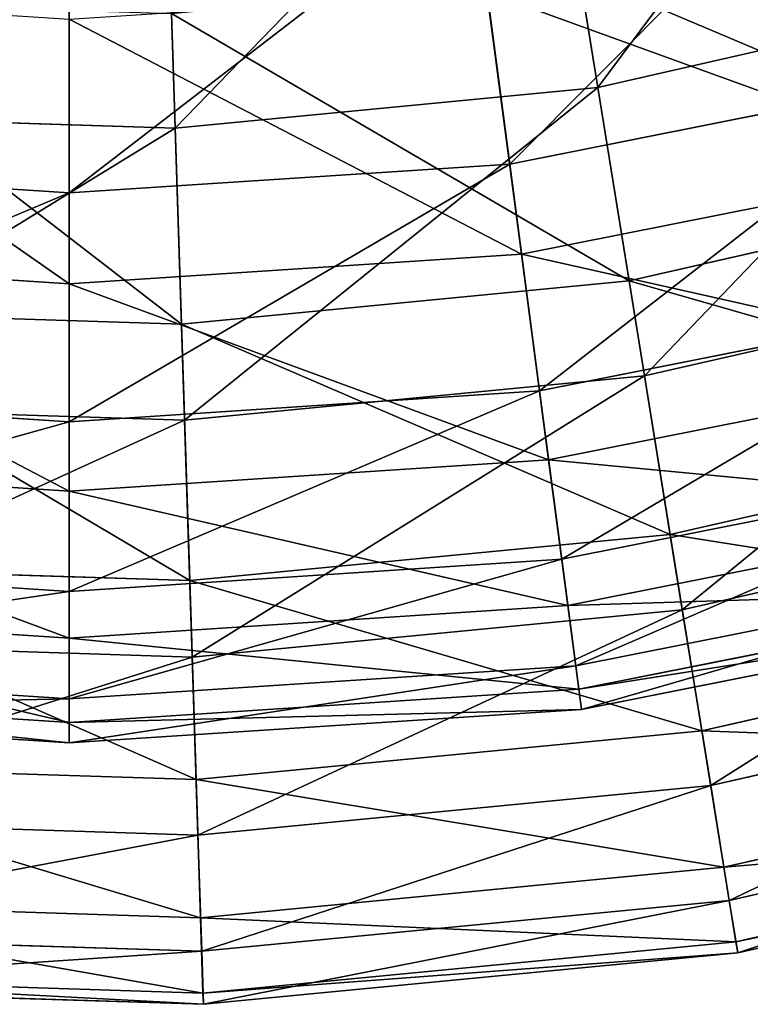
# Model space of a CAD drawing. Extents: x 1 to 199, y -10 to 2.
# Tile 669 of 1056: x 115.72 to 116.76, y -10.15 to -8.74. Entities that reach past the tile are written whole.
import ezdxf

# ---------------------------------------------------------------- set-up
doc = ezdxf.new("R2010")
doc.units = 0
doc.header["$LTSCALE"] = 2.54
doc.layers.get('0').update_dxf_attribs({"color": 13, "linetype": 'CONTINUOUS'})

# ---------------------------------------------------------------- blocks, each defined once
blk = doc.blocks.new('SLING-V-10355_STL')
at = {"color": 0}
for p, q in [((116.545, -8.8342, 10.3778), (116.4666, -8.3494, 10.9356)), ((116.545, -8.8342, 10.3778), (116.4666, -8.3494, 10.9356)), ((115.9404, -8.8925, 10.3778), (115.9247, -8.4017, 10.9356)), ((115.9404, -8.8925, 10.3778), (115.9247, -8.4017, 10.9356)), ((116.3658, -8.5399, 3.1311), (116.419, -8.9439, 3.7454)), ((116.3658, -8.5399, 3.1311), (116.419, -8.9439, 3.7454)), ((115.7885, -8.5778, 3.1311), (115.7885, -8.9852, 3.7454)), ((115.7885, -8.5778, 3.1311), (115.7885, -8.9852, 3.7454)), ((116.5188, -8.6723, 2.8191), (116.5898, -9.1112, 3.4145)), ((116.5188, -8.6723, 2.8191), (116.5898, -9.1112, 3.4145)), ((116.436, -9.073, 9.4018), (116.3865, -8.6975, 10.0342)), ((116.436, -9.073, 9.4018), (116.3865, -8.6975, 10.0342)), ((116.545, -8.8342, 10.3778), (117.1372, -8.699, 10.3778)), ((116.545, -8.8342, 10.3778), (117.1372, -8.699, 10.3778)), ((115.7885, -9.1154, 9.4018), (115.7885, -8.7367, 10.0342)), ((115.7885, -9.1154, 9.4018), (115.7885, -8.7367, 10.0342)), ((115.9351, -8.7286, 2.8191), (115.9494, -9.173, 3.4145)), ((115.9351, -8.7286, 2.8191), (115.9494, -9.173, 3.4145)), ((116.419, -8.9439, 3.7454), (117.0387, -8.8206, 3.7454)), ((116.419, -8.9439, 3.7454), (117.0387, -8.8206, 3.7454)), ((115.9404, -8.8925, 10.3778), (116.545, -8.8342, 10.3778)), ((115.9404, -8.8925, 10.3778), (116.545, -8.8342, 10.3778)), ((116.6118, -9.2471, 9.7637), (116.545, -8.8342, 10.3778)), ((116.6118, -9.2471, 9.7637), (116.545, -8.8342, 10.3778)), ((115.3333, -8.873, 10.3778), (115.9404, -8.8925, 10.3778)), ((115.3333, -8.873, 10.3778), (115.9404, -8.8925, 10.3778)), ((115.9538, -9.3106, 9.7637), (115.9404, -8.8925, 10.3778)), ((115.9538, -9.3106, 9.7637), (115.9404, -8.8925, 10.3778)), ((115.158, -8.9439, 3.7454), (115.7885, -8.9852, 3.7454)), ((115.158, -8.9439, 3.7454), (115.7885, -8.9852, 3.7454)), ((115.7885, -8.9852, 3.7454), (116.419, -8.9439, 3.7454)), ((115.7885, -8.9852, 3.7454), (116.419, -8.9439, 3.7454)), ((116.419, -8.9439, 3.7454), (116.4617, -9.2687, 4.4057)), ((116.419, -8.9439, 3.7454), (116.4617, -9.2687, 4.4057)), ((116.436, -9.073, 9.4018), (117.0724, -8.9464, 9.4018)), ((116.436, -9.073, 9.4018), (117.0724, -8.9464, 9.4018)), ((116.5898, -9.1112, 3.4145), (117.217, -8.968, 3.4145)), ((116.5898, -9.1112, 3.4145), (117.217, -8.968, 3.4145)), ((115.7885, -8.9852, 3.7454), (115.7885, -9.3128, 4.4057)), ((115.7885, -8.9852, 3.7454), (115.7885, -9.3128, 4.4057)), ((115.141, -9.073, 9.4018), (115.7885, -9.1154, 9.4018)), ((115.141, -9.073, 9.4018), (115.7885, -9.1154, 9.4018)), ((115.7885, -9.1154, 9.4018), (116.436, -9.073, 9.4018)), ((115.7885, -9.1154, 9.4018), (116.436, -9.073, 9.4018)), ((116.4747, -9.3674, 8.7272), (116.436, -9.073, 9.4018)), ((116.4747, -9.3674, 8.7272), (116.436, -9.073, 9.4018)), ((116.6118, -9.2471, 9.7637), (117.2562, -9.1, 9.7637)), ((116.6118, -9.2471, 9.7637), (117.2562, -9.1, 9.7637)), ((115.7885, -9.4123, 8.7272), (115.7885, -9.1154, 9.4018)), ((115.7885, -9.4123, 8.7272), (115.7885, -9.1154, 9.4018)), ((115.9494, -9.173, 3.4145), (116.5898, -9.1112, 3.4145)), ((115.9494, -9.173, 3.4145), (116.5898, -9.1112, 3.4145)), ((116.5898, -9.1112, 3.4145), (116.6485, -9.474, 4.0604)), ((116.5898, -9.1112, 3.4145), (116.6485, -9.474, 4.0604)), ((116.4617, -9.2687, 4.4057), (117.1235, -9.1371, 4.4057)), ((116.4617, -9.2687, 4.4057), (117.1235, -9.1371, 4.4057)), ((115.3063, -9.1524, 3.4145), (115.9494, -9.173, 3.4145)), ((115.3063, -9.1524, 3.4145), (115.9494, -9.173, 3.4145)), ((115.9494, -9.173, 3.4145), (115.9612, -9.5403, 4.0604)), ((115.9494, -9.173, 3.4145), (115.9612, -9.5403, 4.0604)), ((116.4747, -9.3674, 8.7272), (117.1492, -9.2332, 8.7272)), ((116.4747, -9.3674, 8.7272), (117.1492, -9.2332, 8.7272)), ((115.9538, -9.3106, 9.7637), (116.6118, -9.2471, 9.7637)), ((115.9538, -9.3106, 9.7637), (116.6118, -9.2471, 9.7637)), ((116.6659, -9.582, 9.1025), (116.6118, -9.2471, 9.7637)), ((116.6659, -9.582, 9.1025), (116.6118, -9.2471, 9.7637)), ((115.1152, -9.2687, 4.4057), (115.7885, -9.3128, 4.4057)), ((115.1152, -9.2687, 4.4057), (115.7885, -9.3128, 4.4057)), ((115.7885, -9.3128, 4.4057), (116.4617, -9.2687, 4.4057)), ((115.7885, -9.3128, 4.4057), (116.4617, -9.2687, 4.4057)), ((116.4617, -9.2687, 4.4057), (116.4934, -9.5094, 5.1017)), ((116.4617, -9.2687, 4.4057), (116.4934, -9.5094, 5.1017)), ((115.2931, -9.2894, 9.7637), (115.9538, -9.3106, 9.7637)), ((115.2931, -9.2894, 9.7637), (115.9538, -9.3106, 9.7637)), ((115.7885, -9.3128, 4.4057), (115.7885, -9.5556, 5.1017)), ((115.7885, -9.3128, 4.4057), (115.7885, -9.5556, 5.1017)), ((115.9647, -9.6496, 9.1025), (115.9538, -9.3106, 9.7637)), ((115.9647, -9.6496, 9.1025), (115.9538, -9.3106, 9.7637)), ((116.6485, -9.474, 4.0604), (117.3216, -9.3204, 4.0604)), ((116.6485, -9.474, 4.0604), (117.3216, -9.3204, 4.0604)), ((115.1022, -9.3674, 8.7272), (115.7885, -9.4123, 8.7272)), ((115.1022, -9.3674, 8.7272), (115.7885, -9.4123, 8.7272)), ((115.7885, -9.4123, 8.7272), (116.4747, -9.3674, 8.7272)), ((115.7885, -9.4123, 8.7272), (116.4747, -9.3674, 8.7272)), ((116.5022, -9.576, 8.0207), (116.4747, -9.3674, 8.7272)), ((116.5022, -9.576, 8.0207), (116.4747, -9.3674, 8.7272)), ((116.4934, -9.5094, 5.1017), (117.1863, -9.3715, 5.1017)), ((116.4934, -9.5094, 5.1017), (117.1863, -9.3715, 5.1017)), ((115.7885, -9.6228, 8.0207), (115.7885, -9.4123, 8.7272)), ((115.7885, -9.6228, 8.0207), (115.7885, -9.4123, 8.7272)), ((116.6659, -9.582, 9.1025), (117.3527, -9.4252, 9.1025)), ((116.6659, -9.582, 9.1025), (117.3527, -9.4252, 9.1025)), ((116.5022, -9.576, 8.0207), (117.2037, -9.4365, 8.0207)), ((116.5022, -9.576, 8.0207), (117.2037, -9.4365, 8.0207)), ((115.9612, -9.5403, 4.0604), (116.6485, -9.474, 4.0604)), ((115.9612, -9.5403, 4.0604), (116.6485, -9.474, 4.0604)), ((116.6485, -9.474, 4.0604), (116.6939, -9.7553, 4.7467)), ((116.6485, -9.474, 4.0604), (116.6939, -9.7553, 4.7467)), ((115.0835, -9.5094, 5.1017), (115.7885, -9.5556, 5.1017)), ((115.0835, -9.5094, 5.1017), (115.7885, -9.5556, 5.1017)), ((115.7885, -9.5556, 5.1017), (116.4934, -9.5094, 5.1017)), ((115.7885, -9.5556, 5.1017), (116.4934, -9.5094, 5.1017)), ((116.4934, -9.5094, 5.1017), (116.5135, -9.6621, 5.8226)), ((116.4934, -9.5094, 5.1017), (116.5135, -9.6621, 5.8226)), ((115.2711, -9.5182, 4.0604), (115.9612, -9.5403, 4.0604)), ((115.2711, -9.5182, 4.0604), (115.9612, -9.5403, 4.0604)), ((116.5135, -9.6621, 5.8226), (117.2262, -9.5203, 5.8226)), ((116.5135, -9.6621, 5.8226), (117.2262, -9.5203, 5.8226)), ((115.9612, -9.5403, 4.0604), (115.9703, -9.8251, 4.7467)), ((115.9612, -9.5403, 4.0604), (115.9703, -9.8251, 4.7467)), ((115.7885, -9.5556, 5.1017), (115.7885, -9.7096, 5.8226)), ((115.7885, -9.5556, 5.1017), (115.7885, -9.7096, 5.8226)), ((116.518, -9.6957, 7.2935), (117.235, -9.5531, 7.2935)), ((116.518, -9.6957, 7.2935), (117.235, -9.5531, 7.2935)), ((115.0747, -9.576, 8.0207), (115.7885, -9.6228, 8.0207)), ((115.0747, -9.576, 8.0207), (115.7885, -9.6228, 8.0207)), ((115.7885, -9.6228, 8.0207), (116.5022, -9.576, 8.0207)), ((115.7885, -9.6228, 8.0207), (116.5022, -9.576, 8.0207)), ((115.9647, -9.6496, 9.1025), (116.6659, -9.582, 9.1025)), ((115.9647, -9.6496, 9.1025), (116.6659, -9.582, 9.1025)), ((116.518, -9.6957, 7.2935), (116.5022, -9.576, 8.0207)), ((116.518, -9.6957, 7.2935), (116.5022, -9.576, 8.0207)), ((116.5218, -9.7245, 6.557), (117.2425, -9.5812, 6.557)), ((116.5218, -9.7245, 6.557), (117.2425, -9.5812, 6.557)), ((116.7066, -9.8336, 8.4045), (116.6659, -9.582, 9.1025)), ((116.7066, -9.8336, 8.4045), (116.6659, -9.582, 9.1025)), ((116.6939, -9.7553, 4.7467), (117.4027, -9.5935, 4.7467)), ((116.6939, -9.7553, 4.7467), (117.4027, -9.5935, 4.7467)), ((115.7885, -9.7435, 7.2935), (115.7885, -9.6228, 8.0207)), ((115.7885, -9.7435, 7.2935), (115.7885, -9.6228, 8.0207)), ((115.2606, -9.6271, 9.1025), (115.9647, -9.6496, 9.1025)), ((115.2606, -9.6271, 9.1025), (115.9647, -9.6496, 9.1025)), ((115.9729, -9.9044, 8.4045), (115.9647, -9.6496, 9.1025)), ((115.9729, -9.9044, 8.4045), (115.9647, -9.6496, 9.1025)), ((115.0634, -9.6621, 5.8226), (115.7885, -9.7096, 5.8226)), ((115.0634, -9.6621, 5.8226), (115.7885, -9.7096, 5.8226)), ((115.7885, -9.7096, 5.8226), (116.5135, -9.6621, 5.8226)), ((115.7885, -9.7096, 5.8226), (116.5135, -9.6621, 5.8226)), ((116.5135, -9.6621, 5.8226), (116.5218, -9.7245, 6.557)), ((116.5135, -9.6621, 5.8226), (116.5218, -9.7245, 6.557)), ((116.7066, -9.8336, 8.4045), (117.4253, -9.6696, 8.4045)), ((116.7066, -9.8336, 8.4045), (117.4253, -9.6696, 8.4045)), ((115.059, -9.6957, 7.2935), (115.7885, -9.7435, 7.2935)), ((115.059, -9.6957, 7.2935), (115.7885, -9.7435, 7.2935)), ((115.7885, -9.7435, 7.2935), (116.518, -9.6957, 7.2935)), ((115.7885, -9.7435, 7.2935), (116.518, -9.6957, 7.2935)), ((116.5218, -9.7245, 6.557), (116.518, -9.6957, 7.2935)), ((116.5218, -9.7245, 6.557), (116.518, -9.6957, 7.2935)), ((115.7885, -9.7096, 5.8226), (115.7885, -9.7726, 6.557)), ((115.7885, -9.7096, 5.8226), (115.7885, -9.7726, 6.557)), ((115.0552, -9.7245, 6.557), (115.7885, -9.7726, 6.557)), ((115.0552, -9.7245, 6.557), (115.7885, -9.7726, 6.557)), ((115.7885, -9.7726, 6.557), (116.5218, -9.7245, 6.557)), ((115.7885, -9.7726, 6.557), (116.5218, -9.7245, 6.557)), ((115.7885, -9.7726, 6.557), (115.7885, -9.7435, 7.2935)), ((115.7885, -9.7726, 6.557), (115.7885, -9.7435, 7.2935)), ((115.9703, -9.8251, 4.7467), (116.6939, -9.7553, 4.7467)), ((115.9703, -9.8251, 4.7467), (116.6939, -9.7553, 4.7467)), ((116.6939, -9.7553, 4.7467), (116.7255, -9.9506, 5.4629)), ((116.6939, -9.7553, 4.7467), (116.7255, -9.9506, 5.4629)), ((116.7255, -9.9506, 5.4629), (117.459, -9.7832, 5.4629)), ((116.7255, -9.9506, 5.4629), (117.459, -9.7832, 5.4629)), ((115.2437, -9.8018, 4.7467), (115.9703, -9.8251, 4.7467)), ((115.2437, -9.8018, 4.7467), (115.9703, -9.8251, 4.7467)), ((115.9703, -9.8251, 4.7467), (115.9766, -10.0229, 5.4629)), ((115.9703, -9.8251, 4.7467), (115.9766, -10.0229, 5.4629)), ((115.9729, -9.9044, 8.4045), (116.7066, -9.8336, 8.4045)), ((115.9729, -9.9044, 8.4045), (116.7066, -9.8336, 8.4045)), ((116.7332, -9.9981, 7.6803), (116.7066, -9.8336, 8.4045)), ((116.7332, -9.9981, 7.6803), (116.7066, -9.8336, 8.4045)), ((116.7332, -9.9981, 7.6803), (117.4727, -9.8293, 7.6803)), ((116.7332, -9.9981, 7.6803), (117.4727, -9.8293, 7.6803)), ((115.2361, -9.8808, 8.4045), (115.9729, -9.9044, 8.4045)), ((115.2361, -9.8808, 8.4045), (115.9729, -9.9044, 8.4045)), ((116.7427, -10.0571, 6.1982), (117.4897, -9.8866, 6.1982)), ((116.7427, -10.0571, 6.1982), (117.4897, -9.8866, 6.1982)), ((115.9782, -10.0709, 7.6803), (115.9729, -9.9044, 8.4045)), ((115.9782, -10.0709, 7.6803), (115.9729, -9.9044, 8.4045)), ((116.7453, -10.073, 6.9411), (117.4943, -9.902, 6.9411)), ((116.7453, -10.073, 6.9411), (117.4943, -9.902, 6.9411)), ((115.9766, -10.0229, 5.4629), (116.7255, -9.9506, 5.4629)), ((115.9766, -10.0229, 5.4629), (116.7255, -9.9506, 5.4629)), ((116.7255, -9.9506, 5.4629), (116.7427, -10.0571, 6.1982)), ((116.7255, -9.9506, 5.4629), (116.7427, -10.0571, 6.1982)), ((115.2247, -9.9988, 5.4629), (115.9766, -10.0229, 5.4629)), ((115.2247, -9.9988, 5.4629), (115.9766, -10.0229, 5.4629)), ((115.9782, -10.0709, 7.6803), (116.7332, -9.9981, 7.6803)), ((115.9782, -10.0709, 7.6803), (116.7332, -9.9981, 7.6803)), ((116.7453, -10.073, 6.9411), (116.7332, -9.9981, 7.6803)), ((116.7453, -10.073, 6.9411), (116.7332, -9.9981, 7.6803)), ((115.9766, -10.0229, 5.4629), (115.9801, -10.1306, 6.1982)), ((115.9766, -10.0229, 5.4629), (115.9801, -10.1306, 6.1982)), ((115.2201, -10.0466, 7.6803), (115.9782, -10.0709, 7.6803)), ((115.2201, -10.0466, 7.6803), (115.9782, -10.0709, 7.6803)), ((115.9801, -10.1306, 6.1982), (116.7427, -10.0571, 6.1982)), ((115.9801, -10.1306, 6.1982), (116.7427, -10.0571, 6.1982)), ((116.7427, -10.0571, 6.1982), (116.7453, -10.073, 6.9411)), ((116.7427, -10.0571, 6.1982), (116.7453, -10.073, 6.9411)), ((115.9806, -10.1467, 6.9411), (115.9782, -10.0709, 7.6803)), ((115.9806, -10.1467, 6.9411), (115.9782, -10.0709, 7.6803)), ((115.9806, -10.1467, 6.9411), (116.7453, -10.073, 6.9411)), ((115.9806, -10.1467, 6.9411), (116.7453, -10.073, 6.9411)), ((115.2143, -10.1061, 6.1982), (115.9801, -10.1306, 6.1982)), ((115.2143, -10.1061, 6.1982), (115.9801, -10.1306, 6.1982)), ((115.2128, -10.1221, 6.9411), (115.9806, -10.1467, 6.9411)), ((115.2128, -10.1221, 6.9411), (115.9806, -10.1467, 6.9411)), ((115.9801, -10.1306, 6.1982), (115.9806, -10.1467, 6.9411)), ((115.9801, -10.1306, 6.1982), (115.9806, -10.1467, 6.9411))]:
    blk.add_line(p, q, dxfattribs=at)
at = {"color": 7}
mesh = blk.add_polyface(dxfattribs=at)
corners = [(116.9975, -8.2283, 10.9356), (116.545, -8.8342, 10.3778), (117.1372, -8.699, 10.3778), (116.4666, -8.3494, 10.9356)]
mesh.append_faces([[corners[k] for k in face] for face in [(0, 1, 2), (1, 0, 3)]], dxfattribs={"vtx0": -1, "color": 7})
mesh = blk.add_polyface(dxfattribs=at)
corners = [(116.4666, -8.3494, 10.9356), (115.9404, -8.8925, 10.3778), (116.545, -8.8342, 10.3778), (115.9247, -8.4017, 10.9356)]
mesh.append_faces([[corners[k] for k in face] for face in [(0, 1, 2), (1, 0, 3)]], dxfattribs={"vtx0": -1, "color": 7})
mesh = blk.add_polyface(dxfattribs=at)
corners = [(115.9247, -8.4017, 10.9356), (115.3333, -8.873, 10.3778), (115.9404, -8.8925, 10.3778), (115.3804, -8.3842, 10.9356)]
mesh.append_faces([[corners[k] for k in face] for face in [(0, 1, 2), (1, 0, 3)]], dxfattribs={"vtx0": -1, "color": 7})
mesh = blk.add_polyface(dxfattribs=at)
corners = [(116.419, -8.9439, 3.7454), (116.9333, -8.4271, 3.1311), (116.3658, -8.5399, 3.1311), (117.0387, -8.8206, 3.7454)]
mesh.append_faces([[corners[k] for k in face] for face in [(0, 1, 2), (1, 0, 3)]], dxfattribs={"vtx0": -1, "color": 7})
mesh = blk.add_polyface(dxfattribs=at)
corners = [(115.158, -8.9439, 3.7454), (115.7885, -8.5778, 3.1311), (115.2111, -8.5399, 3.1311), (115.7885, -8.9852, 3.7454)]
mesh.append_faces([[corners[k] for k in face] for face in [(0, 1, 2), (1, 0, 3)]], dxfattribs={"vtx0": -1, "color": 7})
mesh = blk.add_polyface(dxfattribs=at)
corners = [(115.7885, -8.9852, 3.7454), (116.3658, -8.5399, 3.1311), (115.7885, -8.5778, 3.1311), (116.419, -8.9439, 3.7454)]
mesh.append_faces([[corners[k] for k in face] for face in [(0, 1, 2), (1, 0, 3)]], dxfattribs={"vtx0": -1, "color": 7})
mesh = blk.add_polyface(dxfattribs=at)
corners = [(117.217, -8.968, 3.4145), (116.5188, -8.6723, 2.8191), (117.0906, -8.5418, 2.8191), (116.5898, -9.1112, 3.4145)]
mesh.append_faces([[corners[k] for k in face] for face in [(0, 1, 2), (1, 0, 3)]], dxfattribs={"vtx0": -1, "color": 7})
mesh = blk.add_polyface(dxfattribs=at)
corners = [(116.3865, -8.6975, 10.0342), (117.0724, -8.9464, 9.4018), (116.436, -9.073, 9.4018), (116.9744, -8.5806, 10.0342)]
mesh.append_faces([[corners[k] for k in face] for face in [(0, 1, 2), (1, 0, 3)]], dxfattribs={"vtx0": -1, "color": 7})
mesh = blk.add_polyface(dxfattribs=at)
corners = [(116.5898, -9.1112, 3.4145), (115.9351, -8.7286, 2.8191), (116.5188, -8.6723, 2.8191), (115.9494, -9.173, 3.4145)]
mesh.append_faces([[corners[k] for k in face] for face in [(0, 1, 2), (1, 0, 3)]], dxfattribs={"vtx0": -1, "color": 7})
mesh = blk.add_polyface(dxfattribs=at)
corners = [(115.1904, -8.6975, 10.0342), (115.7885, -9.1154, 9.4018), (115.141, -9.073, 9.4018), (115.7885, -8.7367, 10.0342)]
mesh.append_faces([[corners[k] for k in face] for face in [(0, 1, 2), (1, 0, 3)]], dxfattribs={"vtx0": -1, "color": 7})
mesh = blk.add_polyface(dxfattribs=at)
corners = [(115.9494, -9.173, 3.4145), (115.349, -8.7098, 2.8191), (115.9351, -8.7286, 2.8191), (115.3063, -9.1524, 3.4145)]
mesh.append_faces([[corners[k] for k in face] for face in [(0, 1, 2), (1, 0, 3)]], dxfattribs={"vtx0": -1, "color": 7})
mesh = blk.add_polyface(dxfattribs=at)
corners = [(115.7885, -8.7367, 10.0342), (116.436, -9.073, 9.4018), (115.7885, -9.1154, 9.4018), (116.3865, -8.6975, 10.0342)]
mesh.append_faces([[corners[k] for k in face] for face in [(0, 1, 2), (1, 0, 3)]], dxfattribs={"vtx0": -1, "color": 7})
mesh = blk.add_polyface(dxfattribs=at)
corners = [(117.1372, -8.699, 10.3778), (116.6118, -9.2471, 9.7637), (117.2562, -9.1, 9.7637), (116.545, -8.8342, 10.3778)]
mesh.append_faces([[corners[k] for k in face] for face in [(0, 1, 2), (1, 0, 3)]], dxfattribs={"vtx0": -1, "color": 7})
mesh = blk.add_polyface(dxfattribs=at)
corners = [(116.4617, -9.2687, 4.4057), (117.0387, -8.8206, 3.7454), (116.419, -8.9439, 3.7454), (117.1235, -9.1371, 4.4057)]
mesh.append_faces([[corners[k] for k in face] for face in [(0, 1, 2), (1, 0, 3)]], dxfattribs={"vtx0": -1, "color": 7})
mesh = blk.add_polyface(dxfattribs=at)
corners = [(116.545, -8.8342, 10.3778), (115.9538, -9.3106, 9.7637), (116.6118, -9.2471, 9.7637), (115.9404, -8.8925, 10.3778)]
mesh.append_faces([[corners[k] for k in face] for face in [(0, 1, 2), (1, 0, 3)]], dxfattribs={"vtx0": -1, "color": 7})
mesh = blk.add_polyface(dxfattribs=at)
corners = [(115.9404, -8.8925, 10.3778), (115.2931, -9.2894, 9.7637), (115.9538, -9.3106, 9.7637), (115.3333, -8.873, 10.3778)]
mesh.append_faces([[corners[k] for k in face] for face in [(0, 1, 2), (1, 0, 3)]], dxfattribs={"vtx0": -1, "color": 7})
mesh = blk.add_polyface(dxfattribs=at)
corners = [(115.1152, -9.2687, 4.4057), (115.7885, -8.9852, 3.7454), (115.158, -8.9439, 3.7454), (115.7885, -9.3128, 4.4057)]
mesh.append_faces([[corners[k] for k in face] for face in [(0, 1, 2), (1, 0, 3)]], dxfattribs={"vtx0": -1, "color": 7})
mesh = blk.add_polyface(dxfattribs=at)
corners = [(115.7885, -9.3128, 4.4057), (116.419, -8.9439, 3.7454), (115.7885, -8.9852, 3.7454), (116.4617, -9.2687, 4.4057)]
mesh.append_faces([[corners[k] for k in face] for face in [(0, 1, 2), (1, 0, 3)]], dxfattribs={"vtx0": -1, "color": 7})
mesh = blk.add_polyface(dxfattribs=at)
corners = [(116.436, -9.073, 9.4018), (117.1492, -9.2332, 8.7272), (116.4747, -9.3674, 8.7272), (117.0724, -8.9464, 9.4018)]
mesh.append_faces([[corners[k] for k in face] for face in [(0, 1, 2), (1, 0, 3)]], dxfattribs={"vtx0": -1, "color": 7})
mesh = blk.add_polyface(dxfattribs=at)
corners = [(117.3216, -9.3204, 4.0604), (116.5898, -9.1112, 3.4145), (117.217, -8.968, 3.4145), (116.6485, -9.474, 4.0604)]
mesh.append_faces([[corners[k] for k in face] for face in [(0, 1, 2), (1, 0, 3)]], dxfattribs={"vtx0": -1, "color": 7})
mesh = blk.add_polyface(dxfattribs=at)
corners = [(115.141, -9.073, 9.4018), (115.7885, -9.4123, 8.7272), (115.1022, -9.3674, 8.7272), (115.7885, -9.1154, 9.4018)]
mesh.append_faces([[corners[k] for k in face] for face in [(0, 1, 2), (1, 0, 3)]], dxfattribs={"vtx0": -1, "color": 7})
mesh = blk.add_polyface(dxfattribs=at)
corners = [(115.7885, -9.1154, 9.4018), (116.4747, -9.3674, 8.7272), (115.7885, -9.4123, 8.7272), (116.436, -9.073, 9.4018)]
mesh.append_faces([[corners[k] for k in face] for face in [(0, 1, 2), (1, 0, 3)]], dxfattribs={"vtx0": -1, "color": 7})
mesh = blk.add_polyface(dxfattribs=at)
corners = [(117.2562, -9.1, 9.7637), (116.6659, -9.582, 9.1025), (117.3527, -9.4252, 9.1025), (116.6118, -9.2471, 9.7637)]
mesh.append_faces([[corners[k] for k in face] for face in [(0, 1, 2), (1, 0, 3)]], dxfattribs={"vtx0": -1, "color": 7})
mesh = blk.add_polyface(dxfattribs=at)
corners = [(116.6485, -9.474, 4.0604), (115.9494, -9.173, 3.4145), (116.5898, -9.1112, 3.4145), (115.9612, -9.5403, 4.0604)]
mesh.append_faces([[corners[k] for k in face] for face in [(0, 1, 2), (1, 0, 3)]], dxfattribs={"vtx0": -1, "color": 7})
mesh = blk.add_polyface(dxfattribs=at)
corners = [(116.4934, -9.5094, 5.1017), (117.1235, -9.1371, 4.4057), (116.4617, -9.2687, 4.4057), (117.1863, -9.3715, 5.1017)]
mesh.append_faces([[corners[k] for k in face] for face in [(0, 1, 2), (1, 0, 3)]], dxfattribs={"vtx0": -1, "color": 7})
mesh = blk.add_polyface(dxfattribs=at)
corners = [(115.9612, -9.5403, 4.0604), (115.3063, -9.1524, 3.4145), (115.9494, -9.173, 3.4145), (115.2711, -9.5182, 4.0604)]
mesh.append_faces([[corners[k] for k in face] for face in [(0, 1, 2), (1, 0, 3)]], dxfattribs={"vtx0": -1, "color": 7})
mesh = blk.add_polyface(dxfattribs=at)
corners = [(116.4747, -9.3674, 8.7272), (117.2037, -9.4365, 8.0207), (116.5022, -9.576, 8.0207), (117.1492, -9.2332, 8.7272)]
mesh.append_faces([[corners[k] for k in face] for face in [(0, 1, 2), (1, 0, 3)]], dxfattribs={"vtx0": -1, "color": 7})
mesh = blk.add_polyface(dxfattribs=at)
corners = [(116.6118, -9.2471, 9.7637), (115.9647, -9.6496, 9.1025), (116.6659, -9.582, 9.1025), (115.9538, -9.3106, 9.7637)]
mesh.append_faces([[corners[k] for k in face] for face in [(0, 1, 2), (1, 0, 3)]], dxfattribs={"vtx0": -1, "color": 7})
mesh = blk.add_polyface(dxfattribs=at)
corners = [(115.0835, -9.5094, 5.1017), (115.7885, -9.3128, 4.4057), (115.1152, -9.2687, 4.4057), (115.7885, -9.5556, 5.1017)]
mesh.append_faces([[corners[k] for k in face] for face in [(0, 1, 2), (1, 0, 3)]], dxfattribs={"vtx0": -1, "color": 7})
mesh = blk.add_polyface(dxfattribs=at)
corners = [(115.7885, -9.5556, 5.1017), (116.4617, -9.2687, 4.4057), (115.7885, -9.3128, 4.4057), (116.4934, -9.5094, 5.1017)]
mesh.append_faces([[corners[k] for k in face] for face in [(0, 1, 2), (1, 0, 3)]], dxfattribs={"vtx0": -1, "color": 7})
mesh = blk.add_polyface(dxfattribs=at)
corners = [(115.9538, -9.3106, 9.7637), (115.2606, -9.6271, 9.1025), (115.9647, -9.6496, 9.1025), (115.2931, -9.2894, 9.7637)]
mesh.append_faces([[corners[k] for k in face] for face in [(0, 1, 2), (1, 0, 3)]], dxfattribs={"vtx0": -1, "color": 7})
mesh = blk.add_polyface(dxfattribs=at)
corners = [(117.4027, -9.5935, 4.7467), (116.6485, -9.474, 4.0604), (117.3216, -9.3204, 4.0604), (116.6939, -9.7553, 4.7467)]
mesh.append_faces([[corners[k] for k in face] for face in [(0, 1, 2), (1, 0, 3)]], dxfattribs={"vtx0": -1, "color": 7})
mesh = blk.add_polyface(dxfattribs=at)
corners = [(115.1022, -9.3674, 8.7272), (115.7885, -9.6228, 8.0207), (115.0747, -9.576, 8.0207), (115.7885, -9.4123, 8.7272)]
mesh.append_faces([[corners[k] for k in face] for face in [(0, 1, 2), (1, 0, 3)]], dxfattribs={"vtx0": -1, "color": 7})
mesh = blk.add_polyface(dxfattribs=at)
corners = [(115.7885, -9.4123, 8.7272), (116.5022, -9.576, 8.0207), (115.7885, -9.6228, 8.0207), (116.4747, -9.3674, 8.7272)]
mesh.append_faces([[corners[k] for k in face] for face in [(0, 1, 2), (1, 0, 3)]], dxfattribs={"vtx0": -1, "color": 7})
mesh = blk.add_polyface(dxfattribs=at)
corners = [(116.5135, -9.6621, 5.8226), (117.1863, -9.3715, 5.1017), (116.4934, -9.5094, 5.1017), (117.2262, -9.5203, 5.8226)]
mesh.append_faces([[corners[k] for k in face] for face in [(0, 1, 2), (1, 0, 3)]], dxfattribs={"vtx0": -1, "color": 7})
mesh = blk.add_polyface(dxfattribs=at)
corners = [(117.3527, -9.4252, 9.1025), (116.7066, -9.8336, 8.4045), (117.4253, -9.6696, 8.4045), (116.6659, -9.582, 9.1025)]
mesh.append_faces([[corners[k] for k in face] for face in [(0, 1, 2), (1, 0, 3)]], dxfattribs={"vtx0": -1, "color": 7})
mesh = blk.add_polyface(dxfattribs=at)
corners = [(116.5022, -9.576, 8.0207), (117.235, -9.5531, 7.2935), (116.518, -9.6957, 7.2935), (117.2037, -9.4365, 8.0207)]
mesh.append_faces([[corners[k] for k in face] for face in [(0, 1, 2), (1, 0, 3)]], dxfattribs={"vtx0": -1, "color": 7})
mesh = blk.add_polyface(dxfattribs=at)
corners = [(116.6939, -9.7553, 4.7467), (115.9612, -9.5403, 4.0604), (116.6485, -9.474, 4.0604), (115.9703, -9.8251, 4.7467)]
mesh.append_faces([[corners[k] for k in face] for face in [(0, 1, 2), (1, 0, 3)]], dxfattribs={"vtx0": -1, "color": 7})
mesh = blk.add_polyface(dxfattribs=at)
corners = [(115.0634, -9.6621, 5.8226), (115.7885, -9.5556, 5.1017), (115.0835, -9.5094, 5.1017), (115.7885, -9.7096, 5.8226)]
mesh.append_faces([[corners[k] for k in face] for face in [(0, 1, 2), (1, 0, 3)]], dxfattribs={"vtx0": -1, "color": 7})
mesh = blk.add_polyface(dxfattribs=at)
corners = [(115.7885, -9.7096, 5.8226), (116.4934, -9.5094, 5.1017), (115.7885, -9.5556, 5.1017), (116.5135, -9.6621, 5.8226)]
mesh.append_faces([[corners[k] for k in face] for face in [(0, 1, 2), (1, 0, 3)]], dxfattribs={"vtx0": -1, "color": 7})
mesh = blk.add_polyface(dxfattribs=at)
corners = [(115.9703, -9.8251, 4.7467), (115.2711, -9.5182, 4.0604), (115.9612, -9.5403, 4.0604), (115.2437, -9.8018, 4.7467)]
mesh.append_faces([[corners[k] for k in face] for face in [(0, 1, 2), (1, 0, 3)]], dxfattribs={"vtx0": -1, "color": 7})
mesh = blk.add_polyface(dxfattribs=at)
corners = [(116.5218, -9.7245, 6.557), (117.2262, -9.5203, 5.8226), (116.5135, -9.6621, 5.8226), (117.2425, -9.5812, 6.557)]
mesh.append_faces([[corners[k] for k in face] for face in [(0, 1, 2), (1, 0, 3)]], dxfattribs={"vtx0": -1, "color": 7})
mesh = blk.add_polyface(dxfattribs=at)
corners = [(116.518, -9.6957, 7.2935), (117.2425, -9.5812, 6.557), (116.5218, -9.7245, 6.557), (117.235, -9.5531, 7.2935)]
mesh.append_faces([[corners[k] for k in face] for face in [(0, 1, 2), (1, 0, 3)]], dxfattribs={"vtx0": -1, "color": 7})
mesh = blk.add_polyface(dxfattribs=at)
corners = [(115.0747, -9.576, 8.0207), (115.7885, -9.7435, 7.2935), (115.059, -9.6957, 7.2935), (115.7885, -9.6228, 8.0207)]
mesh.append_faces([[corners[k] for k in face] for face in [(0, 1, 2), (1, 0, 3)]], dxfattribs={"vtx0": -1, "color": 7})
mesh = blk.add_polyface(dxfattribs=at)
corners = [(115.7885, -9.6228, 8.0207), (116.518, -9.6957, 7.2935), (115.7885, -9.7435, 7.2935), (116.5022, -9.576, 8.0207)]
mesh.append_faces([[corners[k] for k in face] for face in [(0, 1, 2), (1, 0, 3)]], dxfattribs={"vtx0": -1, "color": 7})
mesh = blk.add_polyface(dxfattribs=at)
corners = [(116.6659, -9.582, 9.1025), (115.9729, -9.9044, 8.4045), (116.7066, -9.8336, 8.4045), (115.9647, -9.6496, 9.1025)]
mesh.append_faces([[corners[k] for k in face] for face in [(0, 1, 2), (1, 0, 3)]], dxfattribs={"vtx0": -1, "color": 7})
mesh = blk.add_polyface(dxfattribs=at)
corners = [(117.459, -9.7832, 5.4629), (116.6939, -9.7553, 4.7467), (117.4027, -9.5935, 4.7467), (116.7255, -9.9506, 5.4629)]
mesh.append_faces([[corners[k] for k in face] for face in [(0, 1, 2), (1, 0, 3)]], dxfattribs={"vtx0": -1, "color": 7})
mesh = blk.add_polyface(dxfattribs=at)
corners = [(115.9647, -9.6496, 9.1025), (115.2361, -9.8808, 8.4045), (115.9729, -9.9044, 8.4045), (115.2606, -9.6271, 9.1025)]
mesh.append_faces([[corners[k] for k in face] for face in [(0, 1, 2), (1, 0, 3)]], dxfattribs={"vtx0": -1, "color": 7})
mesh = blk.add_polyface(dxfattribs=at)
corners = [(115.0552, -9.7245, 6.557), (115.7885, -9.7096, 5.8226), (115.0634, -9.6621, 5.8226), (115.7885, -9.7726, 6.557)]
mesh.append_faces([[corners[k] for k in face] for face in [(0, 1, 2), (1, 0, 3)]], dxfattribs={"vtx0": -1, "color": 7})
mesh = blk.add_polyface(dxfattribs=at)
corners = [(115.7885, -9.7726, 6.557), (116.5135, -9.6621, 5.8226), (115.7885, -9.7096, 5.8226), (116.5218, -9.7245, 6.557)]
mesh.append_faces([[corners[k] for k in face] for face in [(0, 1, 2), (1, 0, 3)]], dxfattribs={"vtx0": -1, "color": 7})
mesh = blk.add_polyface(dxfattribs=at)
corners = [(117.4253, -9.6696, 8.4045), (116.7332, -9.9981, 7.6803), (117.4727, -9.8293, 7.6803), (116.7066, -9.8336, 8.4045)]
mesh.append_faces([[corners[k] for k in face] for face in [(0, 1, 2), (1, 0, 3)]], dxfattribs={"vtx0": -1, "color": 7})
mesh = blk.add_polyface(dxfattribs=at)
corners = [(115.059, -9.6957, 7.2935), (115.7885, -9.7726, 6.557), (115.0552, -9.7245, 6.557), (115.7885, -9.7435, 7.2935)]
mesh.append_faces([[corners[k] for k in face] for face in [(0, 1, 2), (1, 0, 3)]], dxfattribs={"vtx0": -1, "color": 7})
mesh = blk.add_polyface(dxfattribs=at)
corners = [(115.7885, -9.7435, 7.2935), (116.5218, -9.7245, 6.557), (115.7885, -9.7726, 6.557), (116.518, -9.6957, 7.2935)]
mesh.append_faces([[corners[k] for k in face] for face in [(0, 1, 2), (1, 0, 3)]], dxfattribs={"vtx0": -1, "color": 7})
mesh = blk.add_polyface(dxfattribs=at)
corners = [(116.7255, -9.9506, 5.4629), (115.9703, -9.8251, 4.7467), (116.6939, -9.7553, 4.7467), (115.9766, -10.0229, 5.4629)]
mesh.append_faces([[corners[k] for k in face] for face in [(0, 1, 2), (1, 0, 3)]], dxfattribs={"vtx0": -1, "color": 7})
mesh = blk.add_polyface(dxfattribs=at)
corners = [(117.4897, -9.8866, 6.1982), (116.7255, -9.9506, 5.4629), (117.459, -9.7832, 5.4629), (116.7427, -10.0571, 6.1982)]
mesh.append_faces([[corners[k] for k in face] for face in [(0, 1, 2), (1, 0, 3)]], dxfattribs={"vtx0": -1, "color": 7})
mesh = blk.add_polyface(dxfattribs=at)
corners = [(115.9766, -10.0229, 5.4629), (115.2437, -9.8018, 4.7467), (115.9703, -9.8251, 4.7467), (115.2247, -9.9988, 5.4629)]
mesh.append_faces([[corners[k] for k in face] for face in [(0, 1, 2), (1, 0, 3)]], dxfattribs={"vtx0": -1, "color": 7})
mesh = blk.add_polyface(dxfattribs=at)
corners = [(116.7066, -9.8336, 8.4045), (115.9782, -10.0709, 7.6803), (116.7332, -9.9981, 7.6803), (115.9729, -9.9044, 8.4045)]
mesh.append_faces([[corners[k] for k in face] for face in [(0, 1, 2), (1, 0, 3)]], dxfattribs={"vtx0": -1, "color": 7})
mesh = blk.add_polyface(dxfattribs=at)
corners = [(117.4727, -9.8293, 7.6803), (116.7453, -10.073, 6.9411), (117.4943, -9.902, 6.9411), (116.7332, -9.9981, 7.6803)]
mesh.append_faces([[corners[k] for k in face] for face in [(0, 1, 2), (1, 0, 3)]], dxfattribs={"vtx0": -1, "color": 7})
mesh = blk.add_polyface(dxfattribs=at)
corners = [(115.9729, -9.9044, 8.4045), (115.2201, -10.0466, 7.6803), (115.9782, -10.0709, 7.6803), (115.2361, -9.8808, 8.4045)]
mesh.append_faces([[corners[k] for k in face] for face in [(0, 1, 2), (1, 0, 3)]], dxfattribs={"vtx0": -1, "color": 7})
mesh = blk.add_polyface(dxfattribs=at)
corners = [(117.4943, -9.902, 6.9411), (116.7427, -10.0571, 6.1982), (117.4897, -9.8866, 6.1982), (116.7453, -10.073, 6.9411)]
mesh.append_faces([[corners[k] for k in face] for face in [(0, 1, 2), (1, 0, 3)]], dxfattribs={"vtx0": -1, "color": 7})
mesh = blk.add_polyface(dxfattribs=at)
corners = [(116.7427, -10.0571, 6.1982), (115.9766, -10.0229, 5.4629), (116.7255, -9.9506, 5.4629), (115.9801, -10.1306, 6.1982)]
mesh.append_faces([[corners[k] for k in face] for face in [(0, 1, 2), (1, 0, 3)]], dxfattribs={"vtx0": -1, "color": 7})
mesh = blk.add_polyface(dxfattribs=at)
corners = [(115.9801, -10.1306, 6.1982), (115.2247, -9.9988, 5.4629), (115.9766, -10.0229, 5.4629), (115.2143, -10.1061, 6.1982)]
mesh.append_faces([[corners[k] for k in face] for face in [(0, 1, 2), (1, 0, 3)]], dxfattribs={"vtx0": -1, "color": 7})
mesh = blk.add_polyface(dxfattribs=at)
corners = [(116.7332, -9.9981, 7.6803), (115.9806, -10.1467, 6.9411), (116.7453, -10.073, 6.9411), (115.9782, -10.0709, 7.6803)]
mesh.append_faces([[corners[k] for k in face] for face in [(0, 1, 2), (1, 0, 3)]], dxfattribs={"vtx0": -1, "color": 7})
mesh = blk.add_polyface(dxfattribs=at)
corners = [(115.9782, -10.0709, 7.6803), (115.2128, -10.1221, 6.9411), (115.9806, -10.1467, 6.9411), (115.2201, -10.0466, 7.6803)]
mesh.append_faces([[corners[k] for k in face] for face in [(0, 1, 2), (1, 0, 3)]], dxfattribs={"vtx0": -1, "color": 7})
mesh = blk.add_polyface(dxfattribs=at)
corners = [(116.7453, -10.073, 6.9411), (115.9801, -10.1306, 6.1982), (116.7427, -10.0571, 6.1982), (115.9806, -10.1467, 6.9411)]
mesh.append_faces([[corners[k] for k in face] for face in [(0, 1, 2), (1, 0, 3)]], dxfattribs={"vtx0": -1, "color": 7})
mesh = blk.add_polyface(dxfattribs=at)
corners = [(115.9806, -10.1467, 6.9411), (115.2143, -10.1061, 6.1982), (115.9801, -10.1306, 6.1982), (115.2128, -10.1221, 6.9411)]
mesh.append_faces([[corners[k] for k in face] for face in [(0, 1, 2), (1, 0, 3)]], dxfattribs={"vtx0": -1, "color": 7})

msp = doc.modelspace()

# ---------------------------------------------------------------- block references
at = {"color": 0}
msp.add_blockref('SLING-V-10355_STL', (0, 0), dxfattribs=at)

doc.saveas('drawing.dxf')
